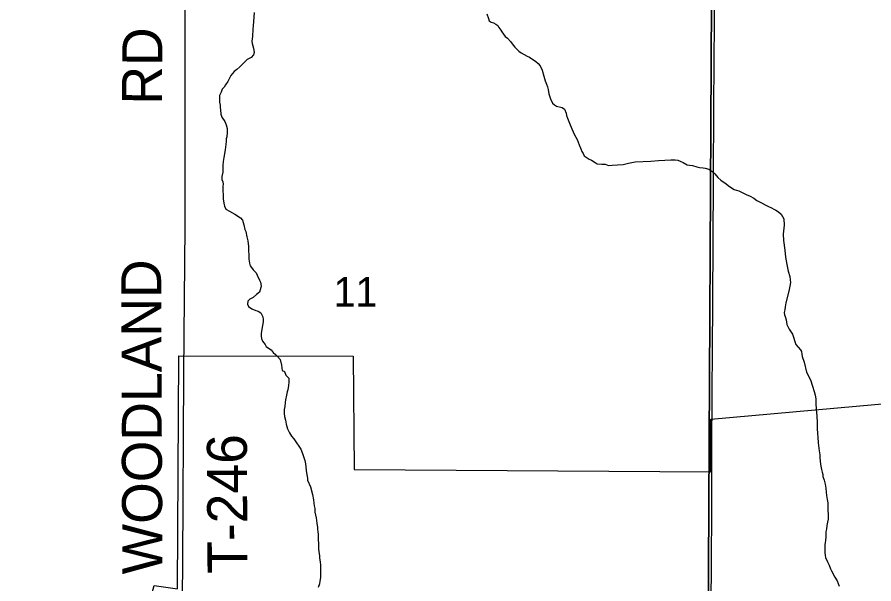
# Model space of a CAD drawing. Extents: x -8.5 to 18.7, y -20.3 to 7.
# Drawn here: x 7.549 to 9.983, y -2.616 to -1.005 of the extents above; entities that cross this region are included whole.
import ezdxf

# ---------------------------------------------------------------- set-up
doc = ezdxf.new("R2010")
doc.units = 0
for name, color, linetype in [('GM_X_Corporation', 7, 'Continuous'), ('GM_X_Minor_River', 7, 'Continuous'), ('GM_X_Section', 7, 'Continuous'), ('GM_X_Section_Text', 7, 'Continuous'), ('GM_X_State_Route', 7, 'Continuous'), ('GM_X_Township_Road', 7, 'Continuous'), ('GM_X_Township_Road_Text', 7, 'Continuous')]:
    doc.layers.add(name, color=color, linetype=linetype)

msp = doc.modelspace()

# ---------------------------------------------------------------- linework, layer by layer
at = {"layer": 'GM_X_Corporation'}
msp.add_lwpolyline([(7.4266, -2.6387), (7.7027, -2.7367), (7.7524, -2.6529), (7.916, -2.7029), (7.9387, -2.6208), (8.0043, -2.6306), (8.0087, -1.9682), (8.5043, -1.9685), (8.5067, -2.2912), (9.5201, -2.2978), (9.5201, -2.1481), (10.526, -2.0578)], dxfattribs=at)
at = {"layer": 'GM_X_Minor_River'}
for points in [[(8.2221, -0.9923), (8.2207, -1.0181), (8.22, -1.0303), (8.2185, -1.0394), (8.2179, -1.0599), (8.2164, -1.0736), (8.2165, -1.0797), (8.2211, -1.0934), (8.2227, -1.1055), (8.2204, -1.1123), (8.2136, -1.12), (8.2023, -1.1254), (8.1932, -1.1353), (8.1819, -1.1467), (8.1736, -1.1536), (8.166, -1.1597), (8.1562, -1.1712), (8.1479, -1.1879), (8.1411, -1.1978), (8.1374, -1.2039), (8.1321, -1.21), (8.1291, -1.2184), (8.1238, -1.2275), (8.1239, -1.2473), (8.1255, -1.2556), (8.1263, -1.2625), (8.1271, -1.2685), (8.1279, -1.2814), (8.131, -1.2898), (8.1394, -1.3019), (8.1432, -1.311), (8.1456, -1.3216), (8.1456, -1.333), (8.1449, -1.3459), (8.1434, -1.3513), (8.1427, -1.3573), (8.142, -1.3672), (8.1398, -1.3824), (8.1368, -1.4045), (8.1346, -1.4159), (8.1339, -1.4265), (8.1339, -1.4318), (8.1332, -1.4394), (8.1333, -1.4455), (8.131, -1.4584), (8.1311, -1.4668), (8.1334, -1.4736), (8.1342, -1.4804), (8.1335, -1.4858), (8.1335, -1.5017), (8.1343, -1.5078), (8.1344, -1.5215), (8.136, -1.5344), (8.1383, -1.5427), (8.1421, -1.5511), (8.152, -1.5563), (8.1673, -1.5654), (8.184, -1.5759), (8.1894, -1.5827), (8.1932, -1.5956), (8.1963, -1.6093), (8.1986, -1.6146), (8.2017, -1.6298), (8.2048, -1.6412), (8.2064, -1.6571), (8.2074, -1.6936), (8.2097, -1.7042), (8.2113, -1.7118), (8.2151, -1.7171), (8.2197, -1.7239)], [(8.8841, -0.996), (8.8888, -1.0089), (8.8903, -1.0157), (8.8964, -1.0195), (8.9025, -1.0217), (8.9093, -1.0255), (8.9147, -1.0293), (8.9177, -1.0346), (8.9231, -1.0421), (8.9261, -1.0474), (8.9361, -1.0603), (8.9422, -1.0648), (8.9513, -1.0747), (8.9559, -1.0807), (8.9636, -1.0906), (8.9697, -1.0974), (8.975, -1.1019), (8.9811, -1.1064), (8.9902, -1.1117), (8.9986, -1.1162), (9.0047, -1.1192), (9.023, -1.1313), (9.0298, -1.1366), (9.0352, -1.1434), (9.0406, -1.1563), (9.0452, -1.173), (9.0491, -1.1859), (9.0537, -1.1957), (9.056, -1.2033), (9.0575, -1.2109), (9.0599, -1.223), (9.0645, -1.2375), (9.0706, -1.2496), (9.076, -1.2541), (9.0821, -1.2586), (9.098, -1.2624), (9.1041, -1.2669), (9.1087, -1.2783), (9.1103, -1.2851), (9.1126, -1.2927), (9.1188, -1.3063), (9.1249, -1.323), (9.1326, -1.3397), (9.1402, -1.3526), (9.1464, -1.3685), (9.151, -1.3791), (9.1541, -1.3867), (9.1571, -1.3927), (9.1602, -1.3996), (9.1747, -1.4086), (9.1808, -1.4116), (9.1914, -1.4184), (9.1975, -1.4222), (9.2104, -1.4229), (9.2196, -1.4236), (9.2294, -1.4273), (9.2401, -1.4258), (9.2552, -1.4249), (9.2712, -1.4241)], [(9.2712, -1.4241), (9.2863, -1.4202), (9.3053, -1.4163), (9.3493, -1.4146), (9.3713, -1.413), (9.3896, -1.4121), (9.4062, -1.4105), (9.4184, -1.4112), (9.4267, -1.412), (9.4328, -1.4142), (9.4412, -1.4187), (9.4526, -1.4247), (9.4595, -1.4262), (9.4678, -1.427), (9.48, -1.4307), (9.4876, -1.4329), (9.4982, -1.4337), (9.5043, -1.4344), (9.5142, -1.4374), (9.5233, -1.4426), (9.5317, -1.451), (9.5401, -1.4608), (9.5485, -1.4684), (9.5637, -1.4789), (9.5691, -1.4834), (9.5759, -1.4887), (9.5866, -1.4948), (9.5995, -1.4993), (9.6094, -1.5038), (9.6208, -1.5098), (9.6322, -1.5143), (9.6421, -1.5196), (9.6513, -1.5264), (9.6581, -1.5301), (9.6657, -1.5339), (9.6741, -1.5384), (9.684, -1.5437), (9.6924, -1.5474), (9.6992, -1.5512), (9.7053, -1.5542), (9.7122, -1.5587), (9.7198, -1.5655), (9.7275, -1.5784), (9.7283, -1.5966), (9.7261, -1.6217), (9.727, -1.6399), (9.7302, -1.6673), (9.7326, -1.6878), (9.7364, -1.7083), (9.7403, -1.7272), (9.7442, -1.7424), (9.7458, -1.7515), (9.7466, -1.7591), (9.7451, -1.7698), (9.7414, -1.7842), (9.7332, -1.8177), (9.7317, -1.8291), (9.7303, -1.8374), (9.7288, -1.845), (9.7296, -1.8511), (9.7311, -1.8564), (9.7342, -1.8655), (9.7358, -1.8792), (9.7427, -1.8921), (9.7526, -1.9065), (9.7619, -1.9353), (9.7749, -1.9504), (9.7779, -1.9557), (9.7787, -1.9633), (9.7795, -1.9701), (9.7857, -1.9861), (9.7919, -2.0141), (9.8034, -2.0361), (9.8095, -2.0543), (9.8134, -2.0695), (9.8165, -2.0801), (9.8181, -2.09), (9.8189, -2.1037), (9.8197, -2.1196), (9.8213, -2.1393), (9.8222, -2.1576), (9.8223, -2.1735), (9.8231, -2.1895), (9.8239, -2.1993), (9.8255, -2.2153), (9.8279, -2.2381), (9.8295, -2.2494), (9.8303, -2.2563), (9.8311, -2.2684), (9.8327, -2.2813), (9.8342, -2.2912), (9.8366, -2.2988), (9.8381, -2.3056), (9.8389, -2.3109), (9.842, -2.3216), (9.8451, -2.3329), (9.8466, -2.3443), (9.8475, -2.3557), (9.849, -2.3648), (9.8506, -2.3762), (9.8522, -2.3853)], [(8.2197, -1.7239), (8.2281, -1.7322), (8.2311, -1.7383), (8.2373, -1.7527), (8.2403, -1.7587), (8.2427, -1.7686), (8.2419, -1.7739), (8.2374, -1.7869), (8.2291, -1.7937), (8.2193, -1.8021), (8.2102, -1.8067), (8.2049, -1.8128), (8.2035, -1.8212), (8.2065, -1.828), (8.2157, -1.8341), (8.2271, -1.8386), (8.2339, -1.8408), (8.2415, -1.8453), (8.2469, -1.8575), (8.2477, -1.8643), (8.2477, -1.8711), (8.2463, -1.8818), (8.2448, -1.8917), (8.2433, -1.8985), (8.2426, -1.9038), (8.2426, -1.9122), (8.2434, -1.9182), (8.2465, -1.9258), (8.2541, -1.9357), (8.2564, -1.941), (8.2633, -1.9463), (8.2709, -1.9508), (8.2763, -1.9583), (8.2831, -1.9644), (8.2885, -1.9697), (8.2961, -1.9788), (8.3007, -1.9947), (8.3023, -2.0099), (8.3084, -2.0129), (8.3123, -2.0227), (8.3207, -2.0318), (8.3215, -2.0424), (8.32, -2.0523), (8.3185, -2.0645), (8.3163, -2.0698), (8.3148, -2.0797), (8.3118, -2.0926), (8.3111, -2.101), (8.3097, -2.1124), (8.3082, -2.12), (8.3082, -2.1314), (8.309, -2.1405), (8.3114, -2.1504), (8.3137, -2.1625), (8.3176, -2.1754), (8.3229, -2.1868), (8.3291, -2.1959), (8.3352, -2.2042), (8.3428, -2.2155), (8.3497, -2.2246), (8.3551, -2.233), (8.3597, -2.2451), (8.3666, -2.2656), (8.3682, -2.2747), (8.369, -2.283), (8.3705, -2.2937), (8.3721, -2.3066), (8.3737, -2.3157), (8.3745, -2.321), (8.3822, -2.3407), (8.3883, -2.3619), (8.3907, -2.3771), (8.3923, -2.387), (8.3931, -2.3938), (8.3946, -2.4014), (8.3954, -2.412), (8.3985, -2.428), (8.4009, -2.4439), (8.4025, -2.4561), (8.4025, -2.4614), (8.4033, -2.4674), (8.4041, -2.4758), (8.4041, -2.4887), (8.405, -2.5031), (8.405, -2.5107), (8.4058, -2.5161), (8.4066, -2.5252), (8.4082, -2.535), (8.4082, -2.5419), (8.4098, -2.554), (8.4106, -2.5616), (8.4106, -2.5684), (8.4114, -2.5798), (8.4107, -2.589), (8.4108, -2.5981), (8.4093, -2.6087), (8.4086, -2.6155), (8.4048, -2.6262)], [(9.8522, -2.3853), (9.853, -2.3944), (9.853, -2.4081), (9.8538, -2.4172), (9.8539, -2.424), (9.8532, -2.4324), (9.8517, -2.4408), (9.8502, -2.4499), (9.8487, -2.4605), (9.8473, -2.4681), (9.8473, -2.4742), (9.8466, -2.4833), (9.8459, -2.4917), (9.8451, -2.4993), (9.8444, -2.5046), (9.8445, -2.5266), (9.8453, -2.5358), (9.8461, -2.5411), (9.8515, -2.5532), (9.8568, -2.563), (9.8599, -2.5729), (9.863, -2.579), (9.8729, -2.5972), (9.8791, -2.607), (9.8852, -2.6222)]]:
    msp.add_lwpolyline(points, dxfattribs=at)
at = {"layer": 'GM_X_Section'}
for points in [[(7.5243, -0.7725), (9.5232, -0.7767), (9.5129, -2.7521), (7.4906, -2.7325)], [(9.5232, -0.7767), (11.5691, -0.7714), (11.5391, -2.7686), (9.5129, -2.7521)]]:
    msp.add_lwpolyline(points, close=True, dxfattribs=at)
at = {"layer": 'GM_X_State_Route'}
for points in [[(9.5236, -2.1294), (9.5239, -2.0718), (9.5251, -1.9527), (9.5256, -1.8157), (9.5267, -1.6416), (9.5281, -1.4683), (9.5285, -1.2583), (9.531, -1.0158), (9.534, -0.7677)], [(9.5232, -2.2705), (9.5233, -2.1771), (9.5236, -2.1294)], [(9.5204, -2.7707), (9.5208, -2.6905), (9.5219, -2.5397), (9.5226, -2.4206), (9.5232, -2.2908), (9.5232, -2.2705)]]:
    msp.add_lwpolyline(points, dxfattribs=at)
at = {"layer": 'GM_X_Township_Road'}
for points in [[(8.0237, -1.9081), (8.0268, -1.6023), (8.0268, -1.0543), (8.0272, -0.7642)], [(8.02, -2.5589), (8.0201, -2.553), (8.0225, -2.0206), (8.0237, -1.9081)], [(8.0169, -2.8342), (8.017, -2.8278), (8.02, -2.5589)]]:
    msp.add_lwpolyline(points, dxfattribs=at)

# ---------------------------------------------------------------- texts
at = {"layer": 'GM_X_Section_Text'}
msp.add_text('11', height=0.08371, rotation=0, dxfattribs=at).set_placement((8.4481, -1.828))
at = {"layer": 'GM_X_Township_Road_Text'}
for s, rotation, p in [('RD', 89.5045, (7.9601, -1.2544)), ('WOODLAND', 90.2333, (7.9618, -2.5886)), ('T-246', 90.2818, (8.2037, -2.5872))]:
    msp.add_text(s, height=0.11364, rotation=rotation, dxfattribs=at).set_placement(p)

doc.saveas('drawing.dxf')
